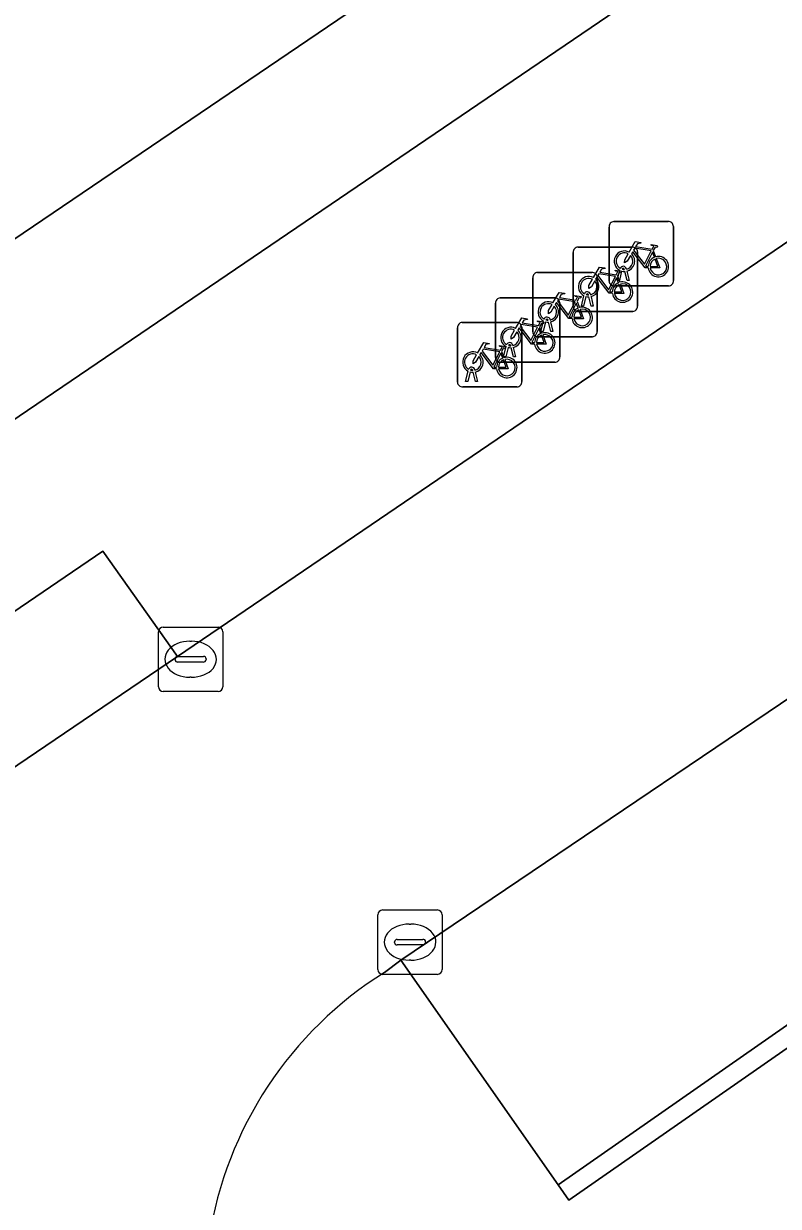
# Model space of a CAD drawing. Extents: x 160030 to 160839, y 385325 to 386450.
# Drawn here: x 160293.06 to 160304.78, y 385990.28 to 386008.65 of the extents above; entities that cross this region are included whole.
import ezdxf

# ---------------------------------------------------------------- set-up
doc = ezdxf.new("R2010")
doc.units = 0
for name, color, linetype in [('IMGEO_Fietsenrek', 7, 'Continuous'), ('IMGEO_Groenvoorziening', 7, 'Continuous'), ('IMGEO_Kolk', 7, 'Continuous'), ('IMGEO_Pand', 7, 'Continuous'), ('IMGEO_Parkeervlak_open', 7, 'Continuous'), ('IMGEO_Rijbaan_lokaal_open', 7, 'Continuous'), ('IMGEO_Voetpad_open', 7, 'Continuous')]:
    doc.layers.add(name, color=color, linetype=linetype)

msp = doc.modelspace()

# ---------------------------------------------------------------- linework, layer by layer
at = {"layer": 'IMGEO_Fietsenrek'}
for p, q in [((160302.153, 386004.652), (160302.153, 386005.493)), ((160302.153, 386005.493), (160302.153, 386004.652)), ((160302.228, 386005.577), (160303.069, 386005.577)), ((160303.069, 386005.577), (160302.228, 386005.577)), ((160303.153, 386005.502), (160303.153, 386004.661)), ((160303.153, 386004.661), (160303.153, 386005.502)), ((160301.596, 386004.256), (160301.596, 386005.097)), ((160301.596, 386005.097), (160301.596, 386004.256)), ((160301.671, 386005.181), (160302.512, 386005.181)), ((160302.512, 386005.181), (160301.671, 386005.181)), ((160302.596, 386005.106), (160302.596, 386004.265)), ((160302.596, 386004.265), (160302.596, 386005.106)), ((160302.84, 386005.126), (160302.876, 386005.031)), ((160300.969, 386003.863), (160300.969, 386004.704)), ((160300.969, 386004.704), (160300.969, 386003.863)), ((160301.044, 386004.788), (160301.885, 386004.788)), ((160301.885, 386004.788), (160301.044, 386004.788)), ((160301.969, 386004.713), (160301.969, 386003.872)), ((160301.969, 386003.872), (160301.969, 386004.713)), ((160302.28, 386004.661), (160302.319, 386004.821)), ((160302.283, 386004.73), (160302.319, 386004.635)), ((160302.349, 386004.809), (160302.314, 386004.661)), ((160302.391, 386004.833), (160302.39, 386004.837)), ((160302.432, 386004.661), (160302.398, 386004.803)), ((160302.422, 386004.844), (160302.423, 386004.837)), ((160302.43, 386004.807), (160302.465, 386004.661)), ((160303.078, 386004.577), (160302.237, 386004.577)), ((160302.237, 386004.577), (160303.078, 386004.577)), ((160302.314, 386004.661), (160302.28, 386004.661)), ((160302.465, 386004.661), (160302.432, 386004.661)), ((160300.463, 386004.392), (160301.304, 386004.392)), ((160301.304, 386004.392), (160300.463, 386004.392)), ((160301.388, 386004.317), (160301.388, 386003.476)), ((160301.388, 386003.476), (160301.388, 386004.317)), ((160301.656, 386004.337), (160301.692, 386004.242)), ((160301.723, 386004.265), (160301.762, 386004.425)), ((160301.792, 386004.413), (160301.757, 386004.265)), ((160301.834, 386004.437), (160301.833, 386004.441)), ((160301.875, 386004.265), (160301.841, 386004.407)), ((160301.865, 386004.448), (160301.866, 386004.441)), ((160301.873, 386004.411), (160301.908, 386004.265)), ((160300.388, 386003.467), (160300.388, 386004.308)), ((160300.388, 386004.308), (160300.388, 386003.467)), ((160302.521, 386004.181), (160301.68, 386004.181)), ((160301.68, 386004.181), (160302.521, 386004.181)), ((160301.757, 386004.265), (160301.723, 386004.265)), ((160301.908, 386004.265), (160301.875, 386004.265)), ((160299.873, 386004.01), (160300.714, 386004.01)), ((160300.714, 386004.01), (160299.873, 386004.01)), ((160301.096, 386003.872), (160301.135, 386004.032)), ((160301.165, 386004.02), (160301.13, 386003.872)), ((160301.207, 386004.044), (160301.206, 386004.048)), ((160301.248, 386003.872), (160301.214, 386004.014)), ((160301.238, 386004.055), (160301.239, 386004.048)), ((160301.246, 386004.018), (160301.281, 386003.872)), ((160299.798, 386003.085), (160299.798, 386003.926)), ((160299.798, 386003.926), (160299.798, 386003.085)), ((160300.798, 386003.935), (160300.798, 386003.094)), ((160300.798, 386003.094), (160300.798, 386003.935)), ((160301.894, 386003.788), (160301.053, 386003.788)), ((160301.053, 386003.788), (160301.894, 386003.788)), ((160301.075, 386003.941), (160301.111, 386003.846)), ((160301.13, 386003.872), (160301.096, 386003.872)), ((160301.281, 386003.872), (160301.248, 386003.872)), ((160300.515, 386003.476), (160300.554, 386003.636)), ((160300.584, 386003.624), (160300.549, 386003.476)), ((160300.626, 386003.648), (160300.625, 386003.652)), ((160300.667, 386003.476), (160300.633, 386003.618)), ((160300.657, 386003.659), (160300.658, 386003.652)), ((160300.665, 386003.622), (160300.7, 386003.476)), ((160300.485, 386003.559), (160300.521, 386003.464)), ((160300.549, 386003.476), (160300.515, 386003.476)), ((160300.7, 386003.476), (160300.667, 386003.476)), ((160299.925, 386003.094), (160299.964, 386003.254)), ((160299.994, 386003.242), (160299.959, 386003.094)), ((160300.036, 386003.266), (160300.035, 386003.27)), ((160300.077, 386003.094), (160300.043, 386003.236)), ((160300.067, 386003.277), (160300.068, 386003.27)), ((160300.075, 386003.24), (160300.11, 386003.094)), ((160301.313, 386003.392), (160300.472, 386003.392)), ((160300.472, 386003.392), (160301.313, 386003.392)), ((160299.959, 386003.094), (160299.925, 386003.094)), ((160300.11, 386003.094), (160300.077, 386003.094)), ((160300.723, 386003.01), (160299.882, 386003.01)), ((160299.882, 386003.01), (160300.723, 386003.01))]:
    msp.add_line(p, q, dxfattribs=at)
for points in [[(160302.466, 386005.103), (160302.561, 386005.267), (160302.647, 386005.253), (160302.649, 386005.244), (160302.593, 386005.233), (160302.566, 386005.188), (160302.822, 386005.147)], [(160302.487, 386005.051), (160302.435, 386004.961), (160302.395, 386004.936), (160302.396, 386004.983), (160302.451, 386005.077)], [(160302.762, 386004.859), (160302.712, 386004.859), (160302.521, 386005.11), (160302.502, 386005.078)], [(160302.809, 386005.122), (160302.552, 386005.163), (160302.535, 386005.134), (160302.702, 386004.914), (160302.809, 386005.122)], [(160302.857, 386005.024), (160302.827, 386005.101), (160302.718, 386004.883), (160302.761, 386004.883)], [(160302.822, 386005.147), (160302.847, 386005.196), (160302.841, 386005.2), (160302.818, 386005.204), (160302.806, 386005.211), (160302.805, 386005.214), (160302.807, 386005.219), (160302.902, 386005.204), (160302.904, 386005.194), (160302.894, 386005.181), (160302.882, 386005.175), (160302.868, 386005.181), (160302.84, 386005.126)], [(160301.909, 386004.707), (160302.004, 386004.871), (160302.09, 386004.857), (160302.092, 386004.848), (160302.036, 386004.837), (160302.009, 386004.792), (160302.265, 386004.751)], [(160302.791, 386004.883), (160302.911, 386004.882), (160302.867, 386004.996)], [(160302.887, 386005.003), (160302.942, 386004.858), (160302.792, 386004.858)], [(160301.93, 386004.655), (160301.878, 386004.565), (160301.838, 386004.54), (160301.839, 386004.587), (160301.894, 386004.681)], [(160302.205, 386004.463), (160302.155, 386004.463), (160301.964, 386004.714), (160301.945, 386004.682)], [(160302.252, 386004.726), (160301.995, 386004.767), (160301.978, 386004.738), (160302.145, 386004.518), (160302.252, 386004.726)], [(160302.3, 386004.628), (160302.27, 386004.705), (160302.161, 386004.487), (160302.204, 386004.487)], [(160302.265, 386004.751), (160302.29, 386004.8), (160302.284, 386004.804), (160302.261, 386004.808), (160302.249, 386004.815), (160302.248, 386004.818), (160302.25, 386004.823), (160302.345, 386004.808), (160302.347, 386004.798), (160302.337, 386004.785), (160302.325, 386004.779), (160302.311, 386004.785), (160302.283, 386004.73)], [(160302.234, 386004.487), (160302.354, 386004.486), (160302.31, 386004.6)], [(160302.33, 386004.607), (160302.385, 386004.462), (160302.235, 386004.462)], [(160301.282, 386004.314), (160301.377, 386004.478), (160301.463, 386004.464), (160301.465, 386004.455), (160301.409, 386004.444), (160301.382, 386004.399), (160301.638, 386004.358)], [(160301.578, 386004.07), (160301.528, 386004.07), (160301.337, 386004.321), (160301.318, 386004.289)], [(160301.625, 386004.333), (160301.368, 386004.374), (160301.351, 386004.345), (160301.518, 386004.125), (160301.625, 386004.333)], [(160301.638, 386004.358), (160301.663, 386004.407), (160301.657, 386004.411), (160301.634, 386004.415), (160301.622, 386004.422), (160301.621, 386004.425), (160301.623, 386004.43), (160301.718, 386004.415), (160301.72, 386004.405), (160301.71, 386004.392), (160301.698, 386004.386), (160301.684, 386004.392), (160301.656, 386004.337)], [(160301.303, 386004.262), (160301.251, 386004.172), (160301.211, 386004.147), (160301.212, 386004.194), (160301.267, 386004.288)], [(160301.673, 386004.235), (160301.643, 386004.312), (160301.534, 386004.094), (160301.577, 386004.094)], [(160301.607, 386004.094), (160301.727, 386004.093), (160301.683, 386004.207)], [(160301.703, 386004.214), (160301.758, 386004.069), (160301.608, 386004.069)], [(160300.701, 386003.918), (160300.796, 386004.082), (160300.882, 386004.068), (160300.884, 386004.059), (160300.828, 386004.048), (160300.801, 386004.003), (160301.057, 386003.962)], [(160301.044, 386003.937), (160300.787, 386003.978), (160300.77, 386003.949), (160300.937, 386003.729), (160301.044, 386003.937)], [(160301.057, 386003.962), (160301.082, 386004.011), (160301.076, 386004.015), (160301.053, 386004.019), (160301.041, 386004.026), (160301.04, 386004.029), (160301.042, 386004.034), (160301.137, 386004.019), (160301.139, 386004.009), (160301.129, 386003.996), (160301.117, 386003.99), (160301.103, 386003.996), (160301.075, 386003.941)], [(160300.722, 386003.866), (160300.67, 386003.776), (160300.63, 386003.751), (160300.631, 386003.798), (160300.686, 386003.892)], [(160300.997, 386003.674), (160300.947, 386003.674), (160300.756, 386003.925), (160300.737, 386003.893)], [(160301.092, 386003.839), (160301.062, 386003.916), (160300.953, 386003.698), (160300.996, 386003.698)], [(160301.026, 386003.698), (160301.146, 386003.697), (160301.102, 386003.811)], [(160301.122, 386003.818), (160301.177, 386003.673), (160301.027, 386003.673)], [(160300.111, 386003.536), (160300.206, 386003.7), (160300.292, 386003.686), (160300.294, 386003.677), (160300.238, 386003.666), (160300.211, 386003.621), (160300.467, 386003.58)], [(160300.454, 386003.555), (160300.197, 386003.596), (160300.18, 386003.567), (160300.347, 386003.347), (160300.454, 386003.555)], [(160300.467, 386003.58), (160300.492, 386003.629), (160300.486, 386003.633), (160300.463, 386003.637), (160300.451, 386003.644), (160300.45, 386003.647), (160300.452, 386003.652), (160300.547, 386003.637), (160300.549, 386003.627), (160300.539, 386003.614), (160300.527, 386003.608), (160300.513, 386003.614), (160300.485, 386003.559)], [(160300.132, 386003.484), (160300.08, 386003.394), (160300.04, 386003.369), (160300.041, 386003.416), (160300.096, 386003.51)], [(160300.407, 386003.292), (160300.357, 386003.292), (160300.166, 386003.543), (160300.147, 386003.511)], [(160300.502, 386003.457), (160300.472, 386003.534), (160300.363, 386003.316), (160300.406, 386003.316)], [(160300.436, 386003.316), (160300.556, 386003.315), (160300.512, 386003.429)], [(160300.532, 386003.436), (160300.587, 386003.291), (160300.437, 386003.291)]]:
    msp.add_lwpolyline(points, dxfattribs=at)
for centre, radius, start, end in [((160302.231, 386005.499), 0.0779, 92.4484, 184.2845), ((160302.231, 386005.499), 0.0779, 92.4484, 184.2845), ((160303.075, 386005.499), 0.0779, 2.4484, 94.2845), ((160303.075, 386005.499), 0.0779, 2.4484, 94.2845), ((160301.674, 386005.103), 0.0779, 92.4484, 184.2845), ((160301.674, 386005.103), 0.0779, 92.4484, 184.2845), ((160302.393, 386004.962), 0.159, 62.6766, 242.1369), ((160302.393, 386004.962), 0.129, 63.3192, 238.903), ((160302.393, 386004.962), 0.129, 283.6043, 43.4302), ((160302.393, 386004.962), 0.159, 283.5766, 46.6042), ((160302.518, 386005.103), 0.0779, 2.4484, 94.2845), ((160302.518, 386005.103), 0.0779, 2.4484, 94.2845), ((160302.373, 386004.833), 0.0499, 12.8025, 158.6934), ((160302.92, 386004.878), 0.159, 113.3408, 178.3217), ((160302.92, 386004.878), 0.159, 187.0065, 105.7708), ((160302.92, 386004.878), 0.129, 113.923, 177.9556), ((160302.92, 386004.878), 0.129, 188.6715, 104.5883), ((160301.047, 386004.71), 0.0779, 92.4484, 184.2845), ((160301.047, 386004.71), 0.0779, 92.4484, 184.2845), ((160301.836, 386004.566), 0.159, 62.6766, 242.1369), ((160301.836, 386004.566), 0.129, 63.3192, 238.903), ((160301.836, 386004.566), 0.159, 283.5766, 46.6042), ((160301.891, 386004.71), 0.0779, 2.4484, 94.2845), ((160301.891, 386004.71), 0.0779, 2.4484, 94.2845), ((160302.393, 386004.962), 0.159, 253.9967, 271.7867), ((160302.373, 386004.833), 0.0174, 12.8025, 163.4502), ((160302.393, 386004.962), 0.129, 253.415, 269.0204), ((160301.836, 386004.566), 0.129, 283.6043, 43.4302), ((160302.231, 386004.655), 0.0779, 182.4484, 274.2845), ((160302.231, 386004.655), 0.0779, 182.4484, 274.2845), ((160302.363, 386004.482), 0.159, 113.3408, 178.3217), ((160302.363, 386004.482), 0.159, 187.0065, 105.7708), ((160302.363, 386004.482), 0.129, 113.923, 177.9556), ((160302.363, 386004.482), 0.129, 188.6715, 104.5883), ((160303.075, 386004.655), 0.0779, 272.4484, 4.2845), ((160303.075, 386004.655), 0.0779, 272.4484, 4.2845), ((160300.466, 386004.314), 0.0779, 92.4484, 184.2845), ((160300.466, 386004.314), 0.0779, 92.4484, 184.2845), ((160301.209, 386004.173), 0.159, 62.6766, 242.1369), ((160301.31, 386004.314), 0.0779, 2.4484, 94.2845), ((160301.31, 386004.314), 0.0779, 2.4484, 94.2845), ((160301.816, 386004.437), 0.0499, 12.8025, 158.6934), ((160301.836, 386004.566), 0.159, 253.9967, 271.7867), ((160301.816, 386004.437), 0.0174, 12.8025, 163.4502), ((160301.836, 386004.566), 0.129, 253.415, 269.0204), ((160301.209, 386004.173), 0.129, 63.3192, 238.903), ((160301.209, 386004.173), 0.129, 283.6043, 43.4302), ((160301.209, 386004.173), 0.159, 283.5766, 46.6042), ((160301.736, 386004.089), 0.159, 113.3408, 178.3217), ((160301.736, 386004.089), 0.159, 187.0065, 105.7708), ((160301.674, 386004.259), 0.0779, 182.4484, 274.2845), ((160301.674, 386004.259), 0.0779, 182.4484, 274.2845), ((160301.736, 386004.089), 0.129, 113.923, 177.9556), ((160301.736, 386004.089), 0.129, 188.6715, 104.5883), ((160302.518, 386004.259), 0.0779, 272.4484, 4.2845), ((160302.518, 386004.259), 0.0779, 272.4484, 4.2845), ((160299.876, 386003.932), 0.0779, 92.4484, 184.2845), ((160299.876, 386003.932), 0.0779, 92.4484, 184.2845), ((160300.72, 386003.932), 0.0779, 2.4484, 94.2845), ((160300.72, 386003.932), 0.0779, 2.4484, 94.2845), ((160301.189, 386004.044), 0.0499, 12.8025, 158.6934), ((160301.209, 386004.173), 0.159, 253.9967, 271.7867), ((160301.189, 386004.044), 0.0174, 12.8025, 163.4502), ((160301.209, 386004.173), 0.129, 253.415, 269.0204), ((160300.628, 386003.777), 0.159, 62.6766, 242.1369), ((160300.628, 386003.777), 0.129, 63.3192, 238.903), ((160300.628, 386003.777), 0.129, 283.6043, 43.4302), ((160300.628, 386003.777), 0.159, 283.5766, 46.6042), ((160301.047, 386003.866), 0.0779, 182.4484, 274.2845), ((160301.047, 386003.866), 0.0779, 182.4484, 274.2845), ((160301.155, 386003.693), 0.159, 113.3408, 178.3217), ((160301.155, 386003.693), 0.159, 187.0065, 105.7708), ((160301.155, 386003.693), 0.129, 113.923, 177.9556), ((160301.155, 386003.693), 0.129, 188.6715, 104.5883), ((160301.891, 386003.866), 0.0779, 272.4484, 4.2845), ((160301.891, 386003.866), 0.0779, 272.4484, 4.2845), ((160300.608, 386003.648), 0.0499, 12.8025, 158.6934), ((160300.628, 386003.777), 0.159, 253.9967, 271.7867), ((160300.608, 386003.648), 0.0174, 12.8025, 163.4502), ((160300.628, 386003.777), 0.129, 253.415, 269.0204), ((160300.038, 386003.395), 0.159, 62.6766, 242.1369), ((160300.038, 386003.395), 0.129, 63.3192, 238.903), ((160300.038, 386003.395), 0.129, 283.6043, 43.4302), ((160300.038, 386003.395), 0.159, 283.5766, 46.6042), ((160300.466, 386003.47), 0.0779, 182.4484, 274.2845), ((160300.466, 386003.47), 0.0779, 182.4484, 274.2845), ((160300.565, 386003.311), 0.159, 113.3408, 178.3217), ((160300.565, 386003.311), 0.159, 187.0065, 105.7708), ((160300.565, 386003.311), 0.129, 113.923, 177.9556), ((160300.565, 386003.311), 0.129, 188.6715, 104.5883), ((160301.31, 386003.47), 0.0779, 272.4484, 4.2845), ((160301.31, 386003.47), 0.0779, 272.4484, 4.2845), ((160300.018, 386003.266), 0.0499, 12.8025, 158.6934), ((160300.038, 386003.395), 0.159, 253.9967, 271.7867), ((160300.018, 386003.266), 0.0174, 12.8025, 163.4502), ((160300.038, 386003.395), 0.129, 253.415, 269.0204), ((160299.876, 386003.088), 0.0779, 182.4484, 274.2845), ((160299.876, 386003.088), 0.0779, 182.4484, 274.2845), ((160300.72, 386003.088), 0.0779, 272.4484, 4.2845), ((160300.72, 386003.088), 0.0779, 272.4484, 4.2845)]:
    msp.add_arc(centre, radius, start, end, dxfattribs=at)
at = {"layer": 'IMGEO_Groenvoorziening'}
msp.add_lwpolyline([(160309.397, 385996.226), (160307.063, 385999.604), (160298.92, 385994.106), (160301.364, 385990.619)], close=True, dxfattribs=at)
at = {"layer": 'IMGEO_Kolk'}
for p, q in [((160295.153, 385998.354), (160295.153, 385999.206)), ((160295.228, 385999.28), (160296.08, 385999.28)), ((160296.154, 385999.206), (160296.154, 385998.354)), ((160295.641, 385999.06), (160295.666, 385999.06)), ((160295.455, 385998.823), (160295.853, 385998.823)), ((160295.412, 385998.774), (160295.412, 385998.786)), ((160295.85, 385998.737), (160295.452, 385998.737)), ((160295.896, 385998.786), (160295.896, 385998.774)), ((160295.664, 385998.5), (160295.639, 385998.5)), ((160296.08, 385998.28), (160295.228, 385998.28)), ((160298.561, 385993.96), (160298.561, 385994.812)), ((160298.636, 385994.886), (160299.488, 385994.886)), ((160299.562, 385994.812), (160299.562, 385993.96)), ((160299.049, 385994.666), (160299.074, 385994.666)), ((160298.863, 385994.429), (160299.261, 385994.429)), ((160298.82, 385994.38), (160298.82, 385994.392)), ((160299.258, 385994.343), (160298.86, 385994.343)), ((160299.304, 385994.392), (160299.304, 385994.38)), ((160299.072, 385994.106), (160299.047, 385994.106)), ((160299.488, 385993.886), (160298.636, 385993.886))]:
    msp.add_line(p, q, dxfattribs=at)
for points in [[(160295.153, 385998.354), (160295.153, 385999.206)], [(160295.228, 385999.28), (160296.08, 385999.28)], [(160296.154, 385999.206), (160296.154, 385998.354)], [(160296.08, 385998.28), (160295.228, 385998.28)], [(160298.561, 385993.96), (160298.561, 385994.812)], [(160298.636, 385994.886), (160299.488, 385994.886)], [(160299.562, 385994.812), (160299.562, 385993.96)], [(160299.488, 385993.886), (160298.636, 385993.886)]]:
    msp.add_lwpolyline(points, dxfattribs=at)
for centre, radius, start, end in [((160295.23, 385999.204), 0.0765, 91.552, 178.448), ((160295.23, 385999.204), 0.0765, 91.552, 178.448), ((160296.078, 385999.204), 0.0765, 1.552, 88.448), ((160296.078, 385999.204), 0.0765, 1.552, 88.448), ((160295.452, 385998.783), 0.0403, 85.8775, 175.7526), ((160295.857, 385998.785), 0.0386, 1.7309, 96.639), ((160295.449, 385998.773), 0.0366, 178.938, 274.7102), ((160295.853, 385998.78), 0.043, 264.8664, 352.4533), ((160295.23, 385998.356), 0.0765, 181.552, 268.448), ((160295.23, 385998.356), 0.0765, 181.552, 268.448), ((160296.078, 385998.356), 0.0765, 271.552, 358.448), ((160296.078, 385998.356), 0.0765, 271.552, 358.448), ((160298.638, 385994.81), 0.0765, 91.552, 178.448), ((160298.638, 385994.81), 0.0765, 91.552, 178.448), ((160299.486, 385994.81), 0.0765, 1.552, 88.448), ((160299.486, 385994.81), 0.0765, 1.552, 88.448), ((160298.86, 385994.389), 0.0403, 85.8775, 175.7526), ((160299.265, 385994.391), 0.0386, 1.7309, 96.639), ((160298.857, 385994.379), 0.0366, 178.938, 274.7102), ((160299.261, 385994.386), 0.043, 264.8664, 352.4533), ((160298.638, 385993.962), 0.0765, 181.552, 268.448), ((160298.638, 385993.962), 0.0765, 181.552, 268.448), ((160299.486, 385993.962), 0.0765, 271.552, 358.448), ((160299.486, 385993.962), 0.0765, 271.552, 358.448)]:
    msp.add_arc(centre, radius, start, end, dxfattribs=at)
for centre, major_axis, ratio, start_param, end_param in [((160295.64, 385998.78), (-0.387, 0.002), 0.722429, 4.712389, 7.853982), ((160295.665, 385998.78), (-0.39, 0.002), 0.717154, 1.570796, 4.712389), ((160299.048, 385994.386), (-0.387, 0.002), 0.722429, 4.712389, 7.853982), ((160299.073, 385994.386), (-0.39, 0.002), 0.717154, 1.570796, 4.712389)]:
    msp.add_ellipse(centre, major_axis=major_axis, ratio=ratio, start_param=start_param, end_param=end_param, dxfattribs=at)
at = {"layer": 'IMGEO_Pand'}
msp.add_lwpolyline([(160265.499, 386011.79), (160270.054, 386005.085), (160270.712, 386004.117), (160269.156, 386003.059), (160271.594, 385999.497), (160275.675, 385993.536), (160283.142, 385998.607), (160282.347, 385999.777), (160284.318, 386001.117), (160285.113, 385999.947), (160289.078, 386002.642), (160287.824, 386004.46), (160291.682, 386007.1), (160292.906, 386005.297), (160299.306, 386009.642)], dxfattribs=at)
at = {"layer": 'IMGEO_Parkeervlak_open'}
msp.add_lwpolyline([(160295.447, 385998.822), (160294.292, 386000.458), (160284.414, 385993.732), (160285.522, 385992.092)], close=True, dxfattribs=at)
at = {"layer": 'IMGEO_Rijbaan_lokaal_open'}
for points in [[(160342.542, 386030.224), (160342.374, 386030.107), (160336.508, 386026.434), (160326.919, 386020.186), (160321.966, 386016.821), (160316.138, 386012.864), (160306.155, 386006.102), (160295.447, 385998.822), (160285.522, 385992.092), (160280.876, 385988.938)], [(160298.664, 385993.917), (160298.92, 385994.106), (160307.063, 385999.604), (160308.625, 386000.684), (160309.564, 386001.319), (160320.294, 386008.593)]]:
    msp.add_lwpolyline(points, dxfattribs=at)
msp.add_arc((160301.821, 385988.871), 5.952, 122.0347, 220.261, dxfattribs=at)
at = {"layer": 'IMGEO_Voetpad_open'}
for points in [[(160345.233, 386040.526), (160343.316, 386039.594), (160344.638, 386037.648), (160289.221, 386000), (160275.764, 385990.858), (160274.499, 385992.721), (160272.127, 385991.391), (160272.708, 385990.505)], [(160299.306, 386009.642), (160292.906, 386005.297), (160289.078, 386002.642), (160285.113, 385999.947), (160283.142, 385998.607), (160275.675, 385993.536), (160271.594, 385999.497), (160269.156, 386003.059), (160270.712, 386004.117), (160270.054, 386005.085), (160267.348, 386003.247), (160269.554, 386000), (160274.499, 385992.721), (160275.764, 385990.858), (160289.221, 386000), (160344.638, 386037.648)], [(160280.876, 385988.938), (160285.522, 385992.092), (160284.414, 385993.732), (160294.292, 386000.458), (160295.447, 385998.822), (160306.155, 386006.102), (160305.018, 386007.729), (160315.025, 386014.503)], [(160324.95, 386000), (160325.898, 386000.723), (160322.6, 386005.043), (160301.53, 385990.38), (160301.364, 385990.619), (160298.92, 385994.106), (160298.664, 385993.917)]]:
    msp.add_lwpolyline(points, dxfattribs=at)
msp.add_lwpolyline([(160325.898, 386000.723), (160326.181, 386000.938), (160322.666, 386005.467), (160311.896, 385997.938), (160309.397, 385996.226), (160301.364, 385990.619), (160301.53, 385990.38), (160322.6, 386005.043)], close=True, dxfattribs=at)
msp.add_arc((160301.821, 385988.871), 5.952, 122.0347, 220.261, dxfattribs=at)

doc.saveas('drawing.dxf')
